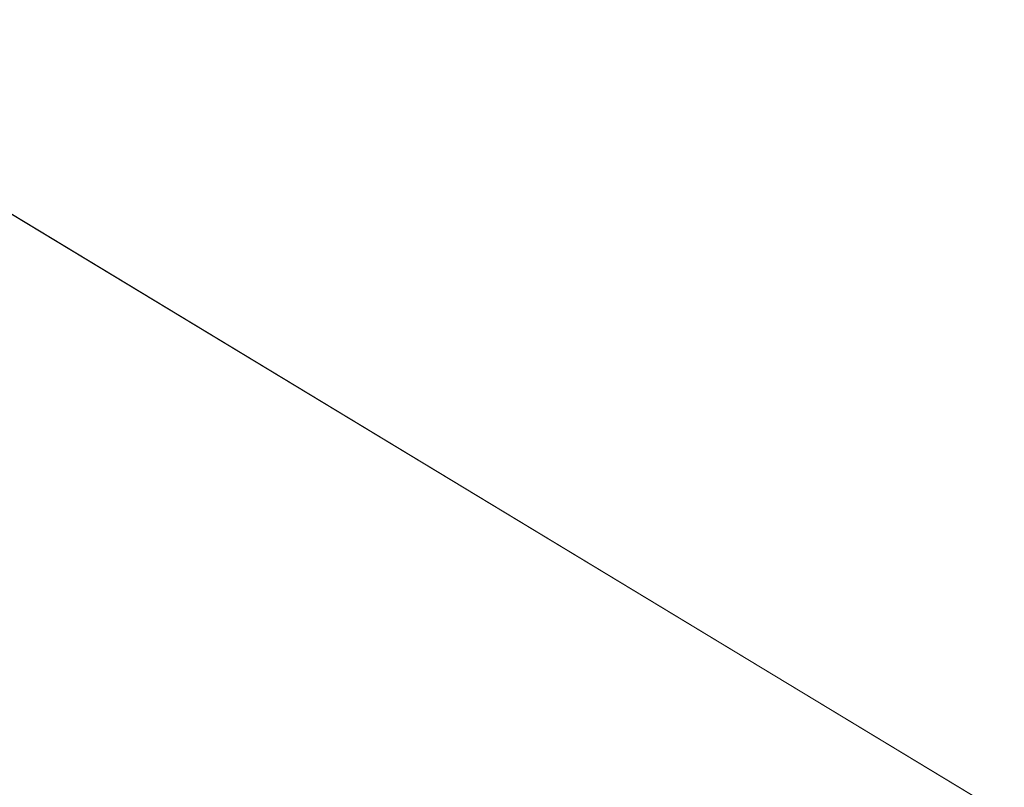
# Model space of a CAD drawing. Header units: millimetres. Extents: x -430348 to -225823, y -86243 to 5084.
# Tile 489 of 656: x -384115 to -382510, y 350 to 1601. Entities that reach past the tile are written whole.
import ezdxf

# ---------------------------------------------------------------- set-up
doc = ezdxf.new("R2010")
doc.units = ezdxf.units.MM
doc.layers.add('A-ROOF', color=132, linetype='Continuous', lineweight=9)

msp = doc.modelspace()

# ---------------------------------------------------------------- meshes
at = {"layer": 'A-ROOF'}
mesh = msp.add_polyface(dxfattribs=at)
corners = [(-386722.6, 2851.6, 63197.6), (-387321.1, -4122.7, 63197.6), (-383374.5, -921.7, 65747.6)]
mesh.append_faces([[corners[k] for k in face] for face in [(0, 1, 2)]])
mesh = msp.add_polyface(dxfattribs=at)
corners = [(-387321.1, -4122.7, 63097.6), (-386722.6, 2851.6, 63097.6), (-383374.5, -921.7, 65647.6)]
mesh.append_faces([[corners[k] for k in face] for face in [(2, 0, 1)]])
mesh = msp.add_polyface(dxfattribs=at)
corners = [(-386722.6, 2851.6, 63097.6), (-386722.6, 2851.6, 63197.6), (-362053.3, 734.5, 63197.6), (-362053.3, 734.5, 63097.6)]
mesh.append_faces([[corners[k] for k in face] for face in [(1, 2, 3, 0)]])
mesh = msp.add_polyface(dxfattribs=at)
corners = [(-362053.3, 734.5, 63197.6), (-386722.6, 2851.6, 63197.6), (-383374.5, -921.7, 65747.6), (-381211.9, -1107.3, 65747.6), (-381160.7, -509.8, 65307.3), (-380343.7, -579.9, 65307.3), (-380394.9, -1177.5, 65747.6), (-368877.3, -2165.9, 65747.6), (-368830.1, -1616.2, 65342.5), (-368013.1, -1686.3, 65342.5), (-368060.3, -2236, 65747.6), (-365938.6, -2418.1, 65747.6)]
mesh.append_faces([[corners[k] for k in face] for face in [(4, 1, 2, 3)]], dxfattribs={"vtx0": -1})
mesh.append_faces([[corners[k] for k in face] for face in [(1, 4, 5, 0)]], dxfattribs={"vtx0": -1, "vtx2": -1})
mesh.append_faces([[corners[k] for k in face] for face in [(11, 0, 9, 10)]], dxfattribs={"vtx1": -1})
mesh.append_faces([[corners[k] for k in face] for face in [(8, 9, 0, 5)]], dxfattribs={"vtx1": -1, "vtx2": -1, "vtx3": -1})
mesh.append_faces([[corners[k] for k in face] for face in [(6, 7, 8, 5)]], dxfattribs={"vtx2": -1})
mesh = msp.add_polyface(dxfattribs=at)
corners = [(-386722.6, 2851.6, 63097.6), (-362053.3, 734.5, 63097.6), (-365938.6, -2418.1, 65647.6), (-368060.3, -2236, 65647.6), (-368013.1, -1686.3, 65242.5), (-368830.1, -1616.2, 65242.5), (-368877.3, -2165.9, 65647.6), (-380394.9, -1177.5, 65647.6), (-380343.7, -579.9, 65207.3), (-381160.7, -509.8, 65207.3), (-381211.9, -1107.3, 65647.6), (-383374.5, -921.7, 65647.6)]
mesh.append_faces([[corners[k] for k in face] for face in [(4, 1, 2, 3)]], dxfattribs={"vtx0": -1})
mesh.append_faces([[corners[k] for k in face] for face in [(1, 4, 5, 8)]], dxfattribs={"vtx0": -1, "vtx2": -1, "vtx3": -1})
mesh.append_faces([[corners[k] for k in face] for face in [(11, 0, 9, 10)]], dxfattribs={"vtx1": -1})
mesh.append_faces([[corners[k] for k in face] for face in [(8, 9, 0, 1)]], dxfattribs={"vtx1": -1, "vtx3": -1})
mesh.append_faces([[corners[k] for k in face] for face in [(5, 6, 7, 8)]], dxfattribs={"vtx3": -1})

doc.saveas('drawing.dxf')
